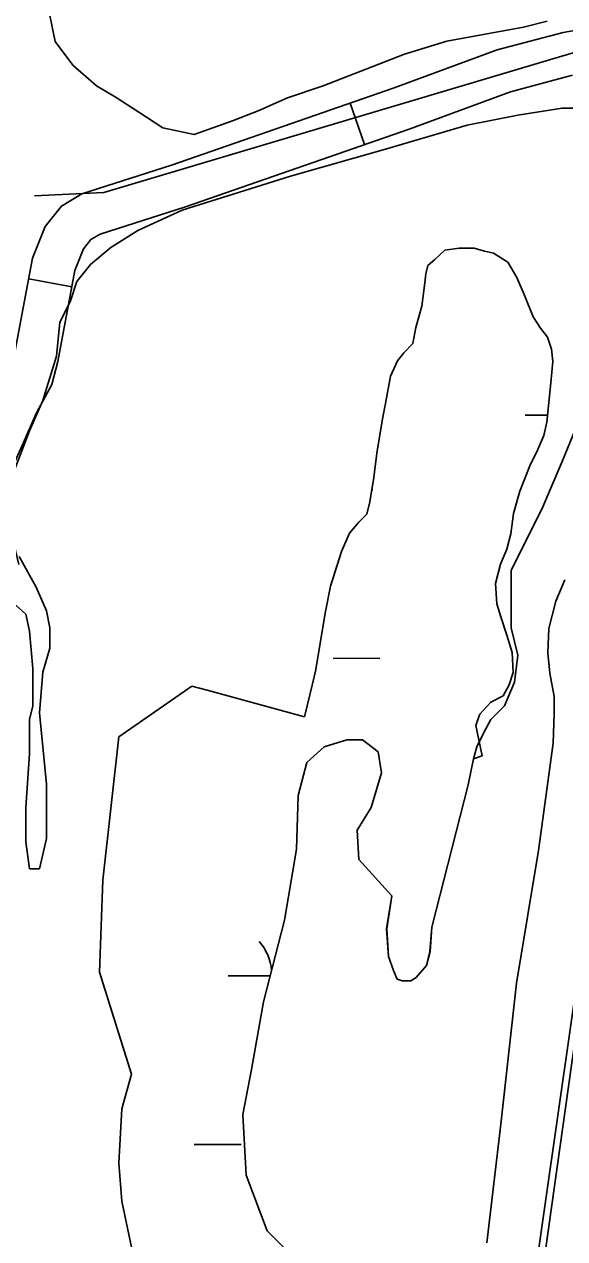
# Model space of a CAD drawing. Extents: x 3355724 to 3393621, y 594744 to 620174.
# Drawn here: x 3387603 to 3387973, y 601141 to 601973 of the extents above; entities that cross this region are included whole.
import ezdxf

# ---------------------------------------------------------------- set-up
doc = ezdxf.new("R2010")
doc.units = 0
for name, color, linetype in [('V-FLOD-BASE', 7, 'Continuous'), ('V-LEVE-TOET', 7, 'Continuous'), ('V-ROAD-CNTR', 7, 'Continuous'), ('V-SITE-VEGE', 7, 'Continuous'), ('V-SURV-LINE', 7, 'Continuous'), ('V-WETL-SWMP', 7, 'Continuous')]:
    doc.layers.add(name, color=color, linetype=linetype)

msp = doc.modelspace()

# ---------------------------------------------------------------- linework, layer by layer
at = {"layer": 'V-FLOD-BASE'}
msp.add_lwpolyline([(3388006.16, 601491.47), (3387994.73, 601378.32), (3387977.77, 601260.29), (3387960.14, 601135.32), (3387932.35, 600931.9), (3387905.89, 600746.53), (3387875.33, 600538.93), (3387859.05, 600427.15), (3387857.74, 600402.86), (3387855.79, 600359.83), (3387851.93, 600267.52), (3387852.15, 600201.79)], dxfattribs=at)
at = {"layer": 'V-LEVE-TOET'}
msp.add_lwpolyline([(3387919.88, 601138.66), (3387929.33, 601219.88), (3387940.11, 601316.38), (3387955.08, 601407.33), (3387965.25, 601480.93), (3387965.88, 601501.06), (3387965.84, 601512.85), (3387963.01, 601528.8), (3387961.58, 601542.68), (3387962.22, 601559.34), (3387967.02, 601578.09), (3387973.21, 601592.68)], dxfattribs=at)
at = {"layer": 'V-ROAD-CNTR'}
for p, q in [((3387836.09, 601890.77), (3387826.25, 601919.11)), ((3387635.5, 601793.34), (3387606.02, 601798.89))]:
    msp.add_line(p, q, dxfattribs=at)
for points in [[(3387994.2, 601971.34), (3387972.09, 601967.58), (3387926.97, 601955.62), (3387856.4, 601929.58), (3387703.86, 601876.61), (3387642.42, 601857.06), (3387628.5, 601848.65), (3387617.41, 601834.69), (3387608.68, 601813.07), (3387596.56, 601748.61), (3387593.8, 601737.44), (3387584.38, 601720.33), (3387574.07, 601696.77), (3387568.32, 601683.72), (3387564.33, 601669.98), (3387562.08, 601647.55), (3387565.12, 601617.43), (3387570.13, 601596.26)], [(3388185.78, 601566.88), (3388154.12, 601603.43), (3388138.98, 601633.45), (3388120.47, 601749.52), (3388114.12, 601781), (3388090.45, 601849.21), (3388063.7, 601927.73), (3388051.51, 601944.78), (3388027.5, 601955.98), (3388002.19, 601960.48), (3387971.16, 601951.46), (3387657.6, 601857.99), (3387609.95, 601855.75)], [(3387978.46, 601938.24), (3387936.02, 601926.99), (3387866.52, 601901.34), (3387713.33, 601848.14), (3387654.9, 601829.55), (3387648.63, 601825.76), (3387643.6, 601819.43), (3387637.62, 601804.6), (3387625.89, 601742.24), (3387621.99, 601726.42), (3387611.31, 601707.05), (3387601.54, 601684.71), (3387596.58, 601673.45), (3387593.91, 601664.25), (3387592.23, 601647.56), (3387594.77, 601622.42), (3387599.33, 601603.17)]]:
    msp.add_lwpolyline(points, dxfattribs=at)
at = {"layer": 'V-SITE-VEGE'}
for p, q in [((3387941.14, 601910.99), (3387971.35, 601915.64)), ((3387971.35, 601915.64), (3387992.27, 601915.64)), ((3387906.29, 601904.01), (3387941.14, 601910.99)), ((3387850.51, 601887.73), (3387906.29, 601904.01)), ((3387785.44, 601869.12), (3387850.51, 601887.73)), ((3387711.08, 601845.87), (3387785.44, 601869.12)), ((3387680.87, 601831.91), (3387711.08, 601845.87)), ((3387662.28, 601820.29), (3387680.87, 601831.91)), ((3387648.33, 601808.66), (3387662.28, 601820.29)), ((3387639.04, 601797.03), (3387648.33, 601808.66)), ((3387634.39, 601783.08), (3387639.04, 601797.03)), ((3387627.42, 601769.12), (3387634.39, 601783.08)), ((3387625.1, 601745.86), (3387627.42, 601769.12)), ((3387615.8, 601715.63), (3387625.1, 601745.86)), ((3387606.5, 601694.7), (3387615.8, 601715.63)), ((3387987.62, 601713.31), (3387971.35, 601673.77)), ((3387594.88, 601664.47), (3387606.5, 601694.7)), ((3387971.35, 601673.77), (3387957.41, 601641.21)), ((3387957.41, 601641.21), (3387936.5, 601599.35)), ((3387611.15, 601587.72), (3387599.53, 601608.65)), ((3387936.5, 601599.35), (3387936.5, 601559.81)), ((3387583.27, 601587.72), (3387604.18, 601569.11)), ((3387618.12, 601571.44), (3387611.15, 601587.72)), ((3387604.18, 601569.11), (3387606.5, 601557.49)), ((3387620.45, 601559.81), (3387618.12, 601571.44)), ((3387606.5, 601557.49), (3387608.83, 601531.9)), ((3387620.45, 601545.86), (3387620.45, 601559.81)), ((3387936.5, 601559.81), (3387941.14, 601541.2)), ((3387615.8, 601529.58), (3387620.45, 601545.86)), ((3387941.14, 601541.2), (3387938.82, 601522.6)), ((3387608.83, 601531.9), (3387608.83, 601506.32)), ((3387613.48, 601501.67), (3387615.8, 601529.58)), ((3387938.82, 601522.6), (3387931.85, 601506.32)), ((3387608.83, 601506.32), (3387606.5, 601497.02)), ((3387931.85, 601506.32), (3387922.55, 601497.02)), ((3387606.5, 601497.02), (3387606.5, 601473.76)), ((3387618.12, 601452.83), (3387613.48, 601501.67)), ((3387922.55, 601497.02), (3387917.61, 601487.72)), ((3387823.9, 601483.13), (3387808.46, 601478.38)), ((3387834.58, 601483.13), (3387823.9, 601483.13)), ((3387845.27, 601474.82), (3387834.58, 601483.13)), ((3387917.61, 601487.72), (3387912.96, 601478.42)), ((3387606.5, 601473.76), (3387604.18, 601436.55)), ((3387808.46, 601478.38), (3387796.59, 601467.69)), ((3387847.64, 601460.56), (3387845.27, 601474.82)), ((3387912.96, 601478.42), (3387910.56, 601470.07)), ((3387796.59, 601467.69), (3387790.66, 601445.12)), ((3387910.56, 601470.07), (3387907, 601452.25)), ((3387840.52, 601436.8), (3387847.64, 601460.56)), ((3387618.12, 601415.62), (3387618.12, 601452.83)), ((3387907, 601452.25), (3387882.07, 601354.84)), ((3387790.66, 601445.12), (3387789.47, 601408.3)), ((3387604.18, 601436.55), (3387604.18, 601413.3)), ((3387831.02, 601421.36), (3387840.52, 601436.8)), ((3387613.48, 601394.69), (3387618.12, 601415.62)), ((3387832.21, 601401.17), (3387831.02, 601421.36)), ((3387604.18, 601413.3), (3387606.5, 601394.69)), ((3387789.47, 601408.3), (3387781.16, 601359.59)), ((3387854.77, 601376.22), (3387832.21, 601401.17)), ((3387606.5, 601394.69), (3387613.48, 601394.69)), ((3387851.2, 601353.65), (3387854.77, 601376.22)), ((3387781.16, 601359.59), (3387766.91, 601303.76)), ((3387852.39, 601334.65), (3387851.2, 601353.65)), ((3387882.07, 601354.84), (3387880.88, 601338.21)), ((3387855.95, 601325.14), (3387852.39, 601334.65)), ((3387880.88, 601338.21), (3387878.51, 601328.7)), ((3387858.33, 601319.2), (3387855.95, 601325.14)), ((3387878.51, 601328.7), (3387871.39, 601320.39)), ((3387861.89, 601318.02), (3387858.33, 601319.2)), ((3387867.82, 601318.02), (3387861.89, 601318.02)), ((3387871.39, 601320.39), (3387867.82, 601318.02)), ((3387766.91, 601303.76), (3387758.6, 601257.44)), ((3387758.6, 601257.44), (3387752.66, 601226.55)), ((3387752.66, 601226.55), (3387755.04, 601184.97)), ((3387755.04, 601184.97), (3387769.28, 601146.96)), ((3387769.28, 601146.96), (3387781.16, 601135.08))]:
    msp.add_line(p, q, dxfattribs=at)
msp.add_lwpolyline([(3387961.16, 601975.29), (3387945, 601971.19), (3387892.44, 601961.58), (3387863.48, 601952.72), (3387807.6, 601930.97), (3387783.35, 601922.8), (3387763.15, 601913.97), (3387745.65, 601907.17), (3387719.39, 601897.64), (3387697.8, 601902.29), (3387681.58, 601913.03), (3387666.04, 601923.09), (3387652.53, 601931.13), (3387636.31, 601945.24), (3387624.12, 601961.38), (3387620.01, 601981.59)], dxfattribs=at)
at = {"layer": 'V-SURV-LINE'}
msp.add_lwpolyline([(3387855.88, 600440.96), (3388011.92, 601528.25)], dxfattribs=at)
at = {"layer": 'V-WETL-SWMP'}
for p, q in [((3387884.18, 601812.13), (3387891.1, 601818.39)), ((3387891.1, 601818.39), (3387900.81, 601819.81)), ((3387900.81, 601819.81), (3387911.22, 601819.85)), ((3387911.22, 601819.85), (3387918.17, 601817.79)), ((3387918.17, 601817.79), (3387924.42, 601816.42)), ((3387924.42, 601816.42), (3387934.15, 601810.21)), ((3387877.97, 601802.39), (3387879.34, 601807.95)), ((3387879.34, 601807.95), (3387884.18, 601812.13)), ((3387934.15, 601810.21), (3387940.43, 601799.82)), ((3387877.29, 601796.14), (3387877.97, 601802.39)), ((3387940.43, 601799.82), (3387945.33, 601788.04)), ((3387875.26, 601780.17), (3387877.29, 601796.14)), ((3387945.33, 601788.04), (3387951.62, 601772.79)), ((3387871.15, 601765.59), (3387875.26, 601780.17)), ((3387951.62, 601772.79), (3387956.5, 601765.17)), ((3387869.1, 601754.48), (3387871.15, 601765.59)), ((3387956.5, 601765.17), (3387961.38, 601758.94)), ((3387961.38, 601758.94), (3387964.19, 601750.62)), ((3387858.73, 601742.65), (3387862.88, 601748.21)), ((3387862.88, 601748.21), (3387869.1, 601754.48)), ((3387964.19, 601750.62), (3387964.91, 601742.3)), ((3387853.91, 601732.22), (3387858.73, 601742.65)), ((3387964.91, 601742.3), (3387963.57, 601727.72)), ((3387850.5, 601713.47), (3387853.91, 601732.22)), ((3387963.57, 601727.72), (3387960.88, 601700.65)), ((3387848.45, 601703.06), (3387850.5, 601713.47)), ((3387946.15, 601705.39), (3387961.35, 601705.43)), ((3387844.36, 601679.45), (3387848.45, 601703.06)), ((3387960.88, 601700.65), (3387958.83, 601691.62)), ((3387958.83, 601691.62), (3387954.69, 601681.89)), ((3387954.69, 601681.89), (3387949.18, 601670.77)), ((3387842.34, 601662.79), (3387844.36, 601679.45)), ((3387949.18, 601670.77), (3387942.3, 601653.4)), ((3387839.61, 601646.12), (3387842.34, 601662.79)), ((3387840.96, 601654.38), (3387841.7, 601654.38)), ((3387942.3, 601653.4), (3387938.18, 601638.12)), ((3387837.56, 601637.79), (3387839.61, 601646.12)), ((3387825.8, 601624.57), (3387832.03, 601632.22)), ((3387832.03, 601632.22), (3387837.56, 601637.79)), ((3387938.18, 601638.12), (3387936.15, 601624.23)), ((3387820.29, 601612.06), (3387825.8, 601624.57)), ((3387936.15, 601624.23), (3387933.4, 601613.81)), ((3387933.4, 601613.81), (3387929.27, 601603.39)), ((3387812.74, 601588.44), (3387820.29, 601612.06)), ((3387929.27, 601603.39), (3387925.85, 601590.19)), ((3387809.32, 601571.08), (3387812.74, 601588.44)), ((3387925.85, 601590.19), (3387926.59, 601576.32)), ((3387926.59, 601576.32), (3387929.39, 601567.31)), ((3387802.52, 601530.11), (3387809.32, 601571.08)), ((3387929.39, 601567.31), (3387933.6, 601554.83)), ((3387933.6, 601554.83), (3387937.1, 601543.04)), ((3387814.59, 601538.87), (3387846.59, 601538.96)), ((3387937.1, 601543.04), (3387937.84, 601529.17)), ((3387800.43, 601521.45), (3387802.52, 601530.11)), ((3387937.84, 601529.17), (3387935.09, 601520.83)), ((3387667.68, 601485.15), (3387717.77, 601520)), ((3387717.77, 601520), (3387728.16, 601517.15)), ((3387728.16, 601517.15), (3387794.99, 601498.86)), ((3387794.99, 601498.86), (3387800.43, 601521.45)), ((3387935.09, 601520.83), (3387930.96, 601513.18)), ((3387922.64, 601508.99), (3387915.04, 601500.64)), ((3387930.96, 601513.18), (3387922.64, 601508.99)), ((3387914.66, 601499.61), (3387912.29, 601493)), ((3387915.04, 601500.64), (3387914.66, 601499.61)), ((3387912.29, 601493), (3387916.63, 601472.09)), ((3387656.79, 601387.14), (3387667.68, 601485.15)), ((3387823.91, 601483.13), (3387808.47, 601478.38)), ((3387834.59, 601483.13), (3387823.91, 601483.13)), ((3387845.28, 601474.81), (3387834.59, 601483.13)), ((3387808.47, 601478.38), (3387796.6, 601467.68)), ((3387847.65, 601460.56), (3387845.28, 601474.81)), ((3387916.63, 601472.09), (3387910.58, 601470.06)), ((3387796.6, 601467.68), (3387790.67, 601445.11)), ((3387910.58, 601470.06), (3387907.01, 601452.24)), ((3387840.53, 601436.8), (3387847.65, 601460.56)), ((3387907.01, 601452.24), (3387882.08, 601354.83)), ((3387790.67, 601445.11), (3387789.48, 601408.29)), ((3387831.03, 601421.36), (3387840.53, 601436.8)), ((3387832.22, 601401.16), (3387831.03, 601421.36)), ((3387789.48, 601408.29), (3387781.17, 601359.59)), ((3387854.78, 601376.22), (3387832.22, 601401.16)), ((3387654.61, 601323.97), (3387656.79, 601387.14)), ((3387851.21, 601353.65), (3387854.78, 601376.22)), ((3387781.17, 601359.59), (3387766.92, 601303.75)), ((3387852.4, 601334.64), (3387851.21, 601353.65)), ((3387882.08, 601354.83), (3387880.9, 601338.2)), ((3387855.96, 601325.14), (3387852.4, 601334.64)), ((3387880.9, 601338.2), (3387878.52, 601328.7)), ((3387676.39, 601254.27), (3387654.61, 601323.97)), ((3387858.34, 601319.2), (3387855.96, 601325.14)), ((3387878.52, 601328.7), (3387871.4, 601320.38)), ((3387742.57, 601321.44), (3387771.45, 601321.52)), ((3387861.9, 601318.01), (3387858.34, 601319.2)), ((3387867.84, 601318.01), (3387861.9, 601318.01)), ((3387871.4, 601320.38), (3387867.84, 601318.01)), ((3387766.92, 601303.75), (3387758.61, 601257.43)), ((3387758.61, 601257.43), (3387752.67, 601226.54)), ((3387669.85, 601230.31), (3387676.39, 601254.27)), ((3387667.68, 601193.29), (3387669.85, 601230.31)), ((3387752.67, 601226.54), (3387755.05, 601184.96)), ((3387719.46, 601205.95), (3387751.46, 601206.03)), ((3387669.85, 601167.15), (3387667.68, 601193.29)), ((3387755.05, 601184.96), (3387769.3, 601146.95)), ((3387678.57, 601125.76), (3387669.85, 601167.15)), ((3387769.3, 601146.95), (3387781.17, 601135.07))]:
    msp.add_line(p, q, dxfattribs=at)
msp.add_arc((3387737.32, 601321.9), 35.25, 5.46655, 40.92184, dxfattribs=at)

doc.saveas('drawing.dxf')
